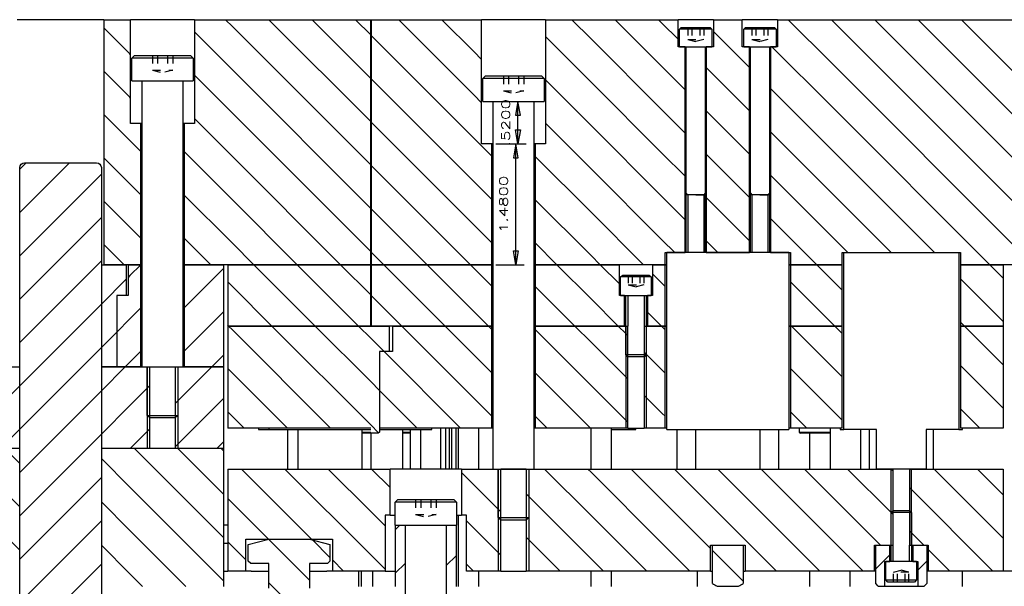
# Model space of a CAD drawing. Header units: inches. Extents: x 3 to 289, y 4 to 291.
# Tile 607 of 634: x 244 to 256, y 150 to 157. Entities that reach past the tile are written whole.
import ezdxf
from ezdxf.enums import TextEntityAlignment as Align

# ---------------------------------------------------------------- set-up
doc = ezdxf.new("R2010")
doc.units = ezdxf.units.IN
doc.header["$LTSCALE"] = 0.5
doc.header["$MEASUREMENT"] = 0
doc.linetypes.add('HIDDEN', pattern=[0.225, 0.15, -0.075])
doc.layers.add('MFB', color=7, linetype='Continuous')
doc.styles.add('VERO0-Simplex', font='simplex_.ttf')

# ---------------------------------------------------------------- blocks, each defined once
blk = doc.blocks.new('ArrowheadClosed')
at = {"color": 0}
for p, q in [((0, 0), (-1, 0.176)), ((-1, 0.176), (-1, -0.176)), ((-1, -0.176), (0, 0))]:
    blk.add_line(p, q, dxfattribs=at)

msp = doc.modelspace()

# ---------------------------------------------------------------- linework, layer by layer
at = {"layer": 'MFB', "color": 254, "linetype": 'Continuous'}
for p, q in [((245.202, 156.761), (244.14, 156.761)), ((245.202, 156.761), (245.202, 153.761)), ((245.202, 156.761), (245.52, 156.761)), ((245.52, 156.761), (245.53, 156.761)), ((245.53, 155.491), (245.53, 156.761)), ((246.312, 156.761), (245.53, 156.761)), ((246.312, 156.761), (246.312, 155.491)), ((246.312, 156.761), (246.777, 156.761)), ((246.777, 156.676), (246.693, 156.761)), ((246.777, 156.676), (246.693, 156.761)), ((246.777, 156.761), (248.471, 156.761)), ((248.471, 155.513), (247.223, 156.761)), ((248.471, 155.513), (247.223, 156.761)), ((248.471, 156.043), (247.753, 156.761)), ((248.471, 156.043), (247.753, 156.761)), ((248.471, 156.574), (248.284, 156.761)), ((248.471, 156.574), (248.284, 156.761)), ((248.471, 153.761), (248.471, 156.761)), ((248.471, 156.761), (248.478, 156.761)), ((248.478, 156.761), (248.478, 153.761)), ((248.478, 156.761), (249.737, 156.761)), ((249.737, 155.838), (248.814, 156.761)), ((249.737, 155.838), (248.814, 156.761)), ((249.737, 156.368), (249.344, 156.761)), ((249.737, 156.368), (249.344, 156.761)), ((249.737, 156.761), (249.83, 156.761)), ((250.612, 156.761), (249.83, 156.761)), ((249.83, 155.241), (249.83, 156.761)), ((250.612, 156.761), (250.612, 155.241)), ((250.612, 156.761), (251.17, 156.761)), ((251.17, 156.526), (250.935, 156.761)), ((251.17, 156.526), (250.935, 156.761)), ((251.17, 156.761), (252.042, 156.761)), ((252.042, 156.184), (251.466, 156.761)), ((252.042, 156.184), (251.466, 156.761)), ((252.042, 156.715), (251.996, 156.761)), ((252.042, 156.715), (251.996, 156.761)), ((252.042, 156.761), (252.236, 156.761)), ((252.236, 156.521), (252.042, 156.715)), ((252.236, 156.521), (252.042, 156.715)), ((252.236, 156.43), (252.236, 156.761)), ((252.669, 156.761), (252.236, 156.761)), ((252.669, 156.761), (252.669, 156.43)), ((252.669, 156.761), (253.023, 156.761)), ((253.023, 156.43), (253.023, 156.761)), ((253.456, 156.761), (253.023, 156.761)), ((253.456, 156.761), (253.456, 156.43)), ((253.456, 156.761), (254.115, 156.761)), ((254.115, 156.233), (253.587, 156.761)), ((254.115, 156.233), (253.587, 156.761)), ((254.115, 156.761), (256.387, 156.761)), ((256.387, 154.491), (254.117, 156.761)), ((256.387, 154.491), (254.117, 156.761)), ((256.387, 155.021), (254.648, 156.761)), ((256.387, 155.021), (254.648, 156.761)), ((256.387, 155.552), (255.178, 156.761)), ((256.387, 155.552), (255.178, 156.761)), ((256.387, 156.082), (255.708, 156.761)), ((256.387, 156.082), (255.708, 156.761)), ((245.52, 156.342), (245.202, 156.66)), ((245.52, 156.342), (245.202, 156.66)), ((246.777, 156.146), (246.312, 156.612)), ((246.777, 156.146), (246.312, 156.612)), ((248.471, 154.983), (246.777, 156.676)), ((248.471, 154.983), (246.777, 156.676)), ((253.11, 156.177), (252.669, 156.618)), ((253.11, 156.177), (252.669, 156.618)), ((249.737, 155.307), (248.478, 156.566)), ((249.737, 155.307), (248.478, 156.566)), ((251.17, 155.996), (250.612, 156.554)), ((251.17, 155.996), (250.612, 156.554)), ((252.042, 155.654), (251.17, 156.526)), ((252.042, 155.654), (251.17, 156.526)), ((245.53, 156.332), (245.52, 156.342)), ((245.53, 156.332), (245.52, 156.342)), ((249.83, 156.275), (249.737, 156.368)), ((249.83, 156.275), (249.737, 156.368)), ((252.322, 156.43), (252.236, 156.43)), ((252.322, 153.911), (252.322, 156.43)), ((252.582, 156.43), (252.582, 153.911)), ((252.669, 156.43), (252.582, 156.43)), ((253.11, 156.43), (253.023, 156.43)), ((253.11, 153.911), (253.11, 156.43)), ((253.37, 156.43), (253.37, 153.911)), ((253.456, 156.43), (253.37, 156.43)), ((254.115, 155.703), (253.387, 156.43)), ((254.115, 155.703), (253.387, 156.43)), ((256.387, 153.961), (254.115, 156.233)), ((256.387, 153.961), (254.115, 156.233)), ((245.52, 155.812), (245.202, 156.13)), ((245.52, 155.812), (245.202, 156.13)), ((248.471, 154.452), (246.777, 156.146)), ((248.471, 154.452), (246.777, 156.146)), ((252.322, 155.904), (252.042, 156.184)), ((252.322, 155.904), (252.042, 156.184)), ((253.11, 155.647), (252.582, 156.175)), ((253.11, 155.647), (252.582, 156.175)), ((246.777, 155.616), (246.312, 156.081)), ((246.777, 155.616), (246.312, 156.081)), ((249.737, 154.777), (248.478, 156.036)), ((249.737, 154.777), (248.478, 156.036)), ((251.17, 155.465), (250.612, 156.024)), ((251.17, 155.465), (250.612, 156.024)), ((252.042, 155.124), (251.17, 155.996)), ((252.042, 155.124), (251.17, 155.996)), ((254.115, 155.172), (253.37, 155.918)), ((254.115, 155.172), (253.37, 155.918)), ((245.53, 155.802), (245.52, 155.812)), ((245.53, 155.802), (245.52, 155.812)), ((249.83, 155.745), (249.737, 155.838)), ((249.83, 155.745), (249.737, 155.838)), ((248.471, 153.922), (246.777, 155.616)), ((248.471, 153.922), (246.777, 155.616)), ((252.322, 155.374), (252.042, 155.654)), ((252.322, 155.374), (252.042, 155.654)), ((253.11, 155.117), (252.582, 155.644)), ((253.11, 155.117), (252.582, 155.644)), ((256.057, 153.761), (254.115, 155.703)), ((256.057, 153.761), (254.115, 155.703)), ((245.52, 155.282), (245.202, 155.6)), ((245.52, 155.282), (245.202, 155.6)), ((245.655, 155.491), (245.53, 155.491)), ((245.671, 155.491), (245.655, 155.491)), ((245.655, 153.761), (245.655, 155.491)), ((246.187, 155.491), (246.171, 155.491)), ((246.187, 155.491), (246.187, 153.761)), ((246.312, 155.491), (246.187, 155.491)), ((246.777, 155.085), (246.312, 155.551)), ((246.777, 155.085), (246.312, 155.551)), ((249.737, 154.247), (248.478, 155.506)), ((249.737, 154.247), (248.478, 155.506)), ((251.17, 154.935), (250.612, 155.494)), ((251.17, 154.935), (250.612, 155.494)), ((252.042, 154.593), (251.17, 155.465)), ((252.042, 154.593), (251.17, 155.465)), ((254.115, 154.642), (253.37, 155.387)), ((254.115, 154.642), (253.37, 155.387)), ((245.655, 155.147), (245.52, 155.282)), ((245.655, 155.147), (245.52, 155.282)), ((249.955, 155.089), (249.737, 155.307)), ((249.955, 155.089), (249.737, 155.307)), ((246.777, 154.555), (246.187, 155.146)), ((246.777, 154.555), (246.187, 155.146)), ((249.955, 155.241), (249.83, 155.241)), ((249.955, 153.761), (249.955, 155.241)), ((249.971, 155.241), (249.955, 155.241)), ((250.487, 155.241), (250.471, 155.241)), ((250.487, 155.241), (250.487, 153.761)), ((250.612, 155.241), (250.487, 155.241)), ((255.377, 153.911), (254.115, 155.172)), ((255.377, 153.911), (254.115, 155.172)), ((245.52, 154.751), (245.202, 155.069)), ((245.52, 154.751), (245.202, 155.069)), ((248.102, 153.761), (246.777, 155.085)), ((248.102, 153.761), (246.777, 155.085)), ((251.17, 154.405), (250.487, 155.088)), ((251.17, 154.405), (250.487, 155.088)), ((252.322, 154.844), (252.042, 155.124)), ((252.322, 154.844), (252.042, 155.124)), ((253.11, 154.586), (252.582, 155.114)), ((253.11, 154.586), (252.582, 155.114)), ((249.693, 153.761), (248.478, 154.975)), ((249.693, 153.761), (248.478, 154.975)), ((252.042, 154.063), (251.17, 154.935)), ((252.042, 154.063), (251.17, 154.935)), ((249.955, 154.559), (249.737, 154.777)), ((249.955, 154.559), (249.737, 154.777)), ((254.115, 154.112), (253.37, 154.857)), ((254.115, 154.112), (253.37, 154.857)), ((245.655, 154.616), (245.52, 154.751)), ((245.655, 154.616), (245.52, 154.751)), ((245.52, 154.221), (245.202, 154.539)), ((245.52, 154.221), (245.202, 154.539)), ((246.777, 154.025), (246.187, 154.615)), ((246.777, 154.025), (246.187, 154.615)), ((247.571, 153.761), (246.777, 154.555)), ((247.571, 153.761), (246.777, 154.555)), ((251.17, 153.874), (250.487, 154.558)), ((251.17, 153.874), (250.487, 154.558)), ((252.322, 154.313), (252.042, 154.593)), ((252.322, 154.313), (252.042, 154.593)), ((253.11, 154.056), (252.582, 154.584)), ((253.11, 154.056), (252.582, 154.584)), ((254.846, 153.911), (254.115, 154.642)), ((254.846, 153.911), (254.115, 154.642)), ((249.162, 153.761), (248.478, 154.445)), ((249.162, 153.761), (248.478, 154.445)), ((251.814, 153.761), (251.17, 154.405)), ((251.814, 153.761), (251.17, 154.405)), ((253.935, 153.761), (253.37, 154.327)), ((253.935, 153.761), (253.37, 154.327)), ((245.655, 154.086), (245.52, 154.221)), ((245.655, 154.086), (245.52, 154.221)), ((249.955, 154.029), (249.737, 154.247)), ((249.955, 154.029), (249.737, 154.247)), ((246.511, 153.761), (246.187, 154.085)), ((246.511, 153.761), (246.187, 154.085)), ((252.195, 153.911), (252.042, 154.063)), ((252.195, 153.911), (252.042, 154.063)), ((252.725, 153.911), (252.582, 154.053)), ((252.725, 153.911), (252.582, 154.053)), ((254.316, 153.911), (254.115, 154.112)), ((254.316, 153.911), (254.115, 154.112)), ((245.45, 153.761), (245.202, 154.009)), ((245.45, 153.761), (245.202, 154.009)), ((247.041, 153.761), (246.777, 154.025)), ((247.041, 153.761), (246.777, 154.025)), ((250.753, 153.761), (250.487, 154.028)), ((250.753, 153.761), (250.487, 154.028)), ((248.632, 153.761), (248.478, 153.915)), ((248.632, 153.761), (248.478, 153.915)), ((251.284, 153.761), (251.17, 153.874)), ((251.284, 153.761), (251.17, 153.874)), ((252.078, 153.761), (252.078, 153.911)), ((252.078, 153.911), (252.322, 153.911)), ((252.582, 153.911), (253.11, 153.911)), ((253.37, 153.911), (253.614, 153.911)), ((253.614, 153.911), (253.614, 153.761)), ((254.245, 153.761), (254.245, 153.911)), ((254.245, 153.911), (255.697, 153.911)), ((255.697, 153.911), (255.697, 153.761)), ((245.52, 153.761), (245.202, 153.761)), ((245.655, 153.761), (245.52, 153.761)), ((245.671, 153.761), (245.655, 153.761)), ((246.187, 153.761), (246.171, 153.761)), ((246.777, 153.761), (246.187, 153.761)), ((248.471, 153.761), (246.777, 153.761)), ((248.478, 153.761), (248.471, 153.761)), ((249.737, 153.761), (248.478, 153.761)), ((249.955, 153.761), (249.737, 153.761)), ((249.971, 153.761), (249.955, 153.761)), ((250.487, 153.761), (250.471, 153.761)), ((251.17, 153.761), (250.487, 153.761)), ((252.042, 153.761), (251.17, 153.761)), ((252.078, 153.761), (252.042, 153.761)), ((252.098, 153.761), (252.078, 153.761)), ((253.614, 153.761), (253.594, 153.761)), ((254.115, 153.761), (253.614, 153.761)), ((254.245, 153.761), (254.115, 153.761)), ((256.387, 153.761), (255.697, 153.761))]:
    msp.add_line(p, q, dxfattribs=at)
at = {"layer": 'MFB', "color": 132, "linetype": 'Continuous'}
for p, q in [((252.255, 156.647), (252.275, 156.667)), ((252.649, 156.647), (252.255, 156.647)), ((252.255, 156.43), (252.255, 156.647)), ((252.275, 156.667), (252.629, 156.667)), ((252.629, 156.667), (252.649, 156.647)), ((252.649, 156.647), (252.649, 156.43)), ((253.043, 156.647), (253.063, 156.667)), ((253.437, 156.647), (253.043, 156.647)), ((253.043, 156.43), (253.043, 156.647)), ((253.063, 156.667), (253.417, 156.667)), ((253.417, 156.667), (253.437, 156.647)), ((253.437, 156.647), (253.437, 156.43)), ((252.255, 156.43), (252.649, 156.43)), ((252.334, 154.619), (252.334, 156.43)), ((252.57, 156.43), (252.57, 154.619)), ((253.043, 156.43), (253.437, 156.43)), ((253.122, 154.619), (253.122, 156.43)), ((253.358, 156.43), (253.358, 154.619)), ((252.57, 154.619), (252.334, 154.619)), ((252.334, 153.911), (252.334, 154.619)), ((252.57, 154.619), (252.57, 153.911)), ((253.358, 154.619), (253.122, 154.619)), ((253.122, 153.911), (253.122, 154.619)), ((253.358, 154.619), (253.358, 153.911)), ((245.499, 153.761), (245.499, 153.386)), ((245.499, 153.761), (245.52, 153.761)), ((245.653, 153.761), (245.52, 153.628)), ((245.653, 153.761), (245.52, 153.628)), ((245.52, 153.761), (245.655, 153.761)), ((245.655, 152.511), (245.655, 153.761)), ((245.655, 153.761), (245.671, 153.761)), ((246.171, 153.761), (246.187, 153.761)), ((246.187, 153.761), (246.187, 152.511)), ((246.187, 153.761), (246.671, 153.761)), ((246.671, 153.718), (246.187, 153.234)), ((246.671, 153.718), (246.187, 153.234)), ((246.671, 152.511), (246.671, 153.761)), ((245.52, 153.628), (245.499, 153.607)), ((245.52, 153.628), (245.499, 153.607)), ((251.533, 153.612), (251.558, 153.636)), ((251.908, 153.612), (251.533, 153.612)), ((251.533, 153.386), (251.533, 153.612)), ((251.558, 153.636), (251.884, 153.636)), ((251.884, 153.636), (251.908, 153.612)), ((251.908, 153.612), (251.908, 153.386)), ((245.359, 153.386), (245.359, 152.511)), ((245.499, 153.386), (245.359, 153.386)), ((251.533, 153.386), (251.908, 153.386)), ((251.596, 152.661), (251.596, 153.386)), ((251.846, 153.386), (251.846, 152.661)), ((245.655, 153.233), (245.52, 153.098)), ((245.655, 153.233), (245.52, 153.098)), ((245.52, 153.098), (245.359, 152.937)), ((245.52, 153.098), (245.359, 152.937)), ((246.671, 153.188), (246.187, 152.704)), ((246.671, 153.188), (246.187, 152.704)), ((246.721, 153.011), (246.721, 151.761)), ((246.721, 153.011), (246.777, 153.011)), ((246.777, 152.964), (246.73, 153.011)), ((246.777, 152.964), (246.73, 153.011)), ((246.777, 153.011), (248.471, 153.011)), ((247.98, 151.761), (246.777, 152.964)), ((247.98, 151.761), (246.777, 152.964)), ((248.471, 151.801), (247.261, 153.011)), ((248.471, 151.801), (247.261, 153.011)), ((248.471, 152.331), (247.791, 153.011)), ((248.471, 152.331), (247.791, 153.011)), ((248.471, 152.861), (248.321, 153.011)), ((248.471, 152.861), (248.321, 153.011)), ((248.738, 153.011), (248.738, 152.699)), ((248.738, 153.011), (249.737, 153.011)), ((249.737, 152.125), (248.852, 153.011)), ((249.737, 152.125), (248.852, 153.011)), ((249.737, 152.656), (249.382, 153.011)), ((249.737, 152.656), (249.382, 153.011)), ((249.737, 153.011), (249.955, 153.011)), ((249.955, 152.968), (249.912, 153.011)), ((249.955, 152.968), (249.912, 153.011)), ((249.955, 153.011), (249.971, 153.011)), ((249.955, 151.761), (249.955, 153.011)), ((250.471, 153.011), (250.487, 153.011)), ((250.487, 153.011), (250.487, 151.761)), ((250.487, 153.011), (251.17, 153.011)), ((251.17, 152.283), (250.487, 152.967)), ((251.17, 152.283), (250.487, 152.967)), ((251.17, 152.814), (250.973, 153.011)), ((251.17, 152.814), (250.973, 153.011)), ((251.17, 153.011), (251.62, 153.011)), ((251.596, 152.918), (251.503, 153.011)), ((251.596, 152.918), (251.503, 153.011)), ((251.62, 151.761), (251.62, 153.011)), ((251.821, 153.011), (251.821, 151.761)), ((251.821, 153.011), (252.042, 153.011)), ((252.042, 153.002), (252.034, 153.011)), ((252.042, 153.002), (252.034, 153.011)), ((252.042, 153.011), (252.078, 153.011)), ((252.078, 152.966), (252.042, 153.002)), ((252.078, 152.966), (252.042, 153.002)), ((252.078, 151.761), (252.078, 153.011)), ((252.078, 153.011), (252.098, 153.011)), ((253.594, 153.011), (253.614, 153.011)), ((253.614, 153.011), (253.614, 151.761)), ((253.614, 153.011), (254.115, 153.011)), ((254.115, 152.521), (253.625, 153.011)), ((254.115, 152.521), (253.625, 153.011)), ((254.115, 153.011), (254.245, 153.011)), ((254.245, 152.921), (254.155, 153.011)), ((254.245, 152.921), (254.155, 153.011)), ((254.245, 151.761), (254.245, 153.011)), ((255.697, 153.011), (255.697, 151.761)), ((255.697, 153.011), (256.221, 153.011)), ((256.221, 152.536), (255.746, 153.011)), ((256.221, 152.536), (255.746, 153.011)), ((256.221, 153.011), (256.221, 151.761)), ((251.62, 152.894), (251.596, 152.918)), ((251.62, 152.363), (251.17, 152.814)), ((251.62, 152.363), (251.17, 152.814)), ((245.655, 152.703), (245.52, 152.568)), ((245.655, 152.703), (245.52, 152.568)), ((246.671, 152.658), (246.524, 152.511)), ((246.671, 152.658), (246.524, 152.511)), ((248.578, 152.699), (248.578, 151.761)), ((248.738, 152.699), (248.578, 152.699)), ((249.571, 151.761), (248.634, 152.699)), ((249.571, 151.761), (248.634, 152.699)), ((249.955, 152.438), (249.737, 152.656)), ((249.955, 152.438), (249.737, 152.656)), ((251.62, 152.636), (251.596, 152.661)), ((251.596, 152.661), (251.846, 152.661)), ((251.821, 152.636), (251.62, 152.636)), ((251.846, 152.668), (251.821, 152.693)), ((251.846, 152.661), (251.821, 152.636)), ((252.042, 152.472), (251.846, 152.668)), ((252.042, 152.472), (251.846, 152.668)), ((245.52, 152.511), (245.359, 152.511)), ((245.52, 152.568), (245.464, 152.511)), ((245.52, 152.568), (245.464, 152.511)), ((245.655, 152.511), (245.52, 152.511)), ((246.671, 152.511), (246.187, 152.511)), ((246.777, 152.434), (246.721, 152.49)), ((246.777, 152.434), (246.721, 152.49)), ((254.115, 151.99), (253.614, 152.492)), ((254.115, 151.99), (253.614, 152.492)), ((254.245, 152.39), (254.115, 152.521)), ((254.245, 152.39), (254.115, 152.521)), ((256.221, 152.006), (255.697, 152.53)), ((256.221, 152.006), (255.697, 152.53)), ((247.45, 151.761), (246.777, 152.434)), ((247.45, 151.761), (246.777, 152.434)), ((251.162, 151.761), (250.487, 152.437)), ((251.162, 151.761), (250.487, 152.437)), ((252.078, 152.436), (252.042, 152.472)), ((252.078, 152.436), (252.042, 152.472)), ((251.62, 151.833), (251.17, 152.283)), ((251.62, 151.833), (251.17, 152.283)), ((249.041, 151.761), (248.578, 152.224)), ((249.041, 151.761), (248.578, 152.224)), ((249.955, 151.907), (249.737, 152.125)), ((249.955, 151.907), (249.737, 152.125)), ((252.042, 151.942), (251.821, 152.162)), ((252.042, 151.942), (251.821, 152.162)), ((254.245, 151.86), (254.115, 151.99)), ((254.245, 151.86), (254.115, 151.99)), ((255.935, 151.761), (255.697, 151.999)), ((255.935, 151.761), (255.697, 151.999)), ((246.777, 151.903), (246.721, 151.96)), ((246.777, 151.903), (246.721, 151.96)), ((246.92, 151.761), (246.777, 151.903)), ((246.92, 151.761), (246.777, 151.903)), ((250.632, 151.761), (250.487, 151.906)), ((250.632, 151.761), (250.487, 151.906)), ((252.078, 151.906), (252.042, 151.942)), ((252.078, 151.906), (252.042, 151.942)), ((253.814, 151.761), (253.614, 151.961)), ((253.814, 151.761), (253.614, 151.961)), ((246.777, 151.761), (246.721, 151.761)), ((248.471, 151.761), (246.777, 151.761)), ((249.737, 151.761), (248.578, 151.761)), ((249.955, 151.761), (249.737, 151.761)), ((249.971, 151.761), (249.955, 151.761)), ((250.487, 151.761), (250.471, 151.761)), ((251.17, 151.761), (250.487, 151.761)), ((251.62, 151.761), (251.17, 151.761)), ((251.62, 151.761), (251.821, 151.761)), ((252.042, 151.761), (251.821, 151.761)), ((252.078, 151.761), (252.042, 151.761)), ((252.098, 151.761), (252.078, 151.761)), ((253.614, 151.761), (253.594, 151.761)), ((254.115, 151.761), (253.614, 151.761)), ((254.245, 151.761), (254.115, 151.761)), ((256.221, 151.761), (255.697, 151.761)), ((254.846, 150.729), (254.87, 150.753)), ((255.096, 150.729), (254.846, 150.729)), ((254.846, 150.128), (254.846, 150.729)), ((254.87, 150.753), (255.071, 150.753)), ((255.071, 150.753), (255.096, 150.729)), ((255.096, 150.729), (255.096, 150.128)), ((254.783, 149.903), (254.783, 150.128)), ((255.158, 150.128), (254.783, 150.128)), ((255.158, 150.128), (255.158, 149.903)), ((254.783, 149.903), (255.158, 149.903)), ((254.808, 149.878), (254.783, 149.903)), ((255.134, 149.878), (254.808, 149.878)), ((255.158, 149.903), (255.134, 149.878))]:
    msp.add_line(p, q, dxfattribs=at)
at = {"layer": 'MFB', "color": 254, "linetype": 'HIDDEN'}
for p, q in [((252.354, 156.667), (252.354, 156.518)), ((252.403, 156.667), (252.403, 156.518)), ((252.502, 156.667), (252.502, 156.518)), ((252.551, 156.667), (252.551, 156.518)), ((253.141, 156.667), (253.141, 156.518)), ((253.19, 156.667), (253.19, 156.518)), ((253.289, 156.667), (253.289, 156.518)), ((253.338, 156.667), (253.338, 156.518)), ((252.354, 156.518), (252.551, 156.518)), ((252.354, 156.518), (252.452, 156.493)), ((252.551, 156.518), (252.452, 156.493)), ((253.141, 156.518), (253.338, 156.518)), ((253.141, 156.518), (253.24, 156.493)), ((253.338, 156.518), (253.24, 156.493)), ((245.796, 156.324), (245.796, 156.142)), ((245.858, 156.324), (245.858, 156.142)), ((245.983, 156.324), (245.983, 156.142)), ((246.046, 156.324), (246.046, 156.142)), ((245.796, 156.142), (246.046, 156.142)), ((245.796, 156.142), (245.921, 156.11)), ((246.046, 156.142), (245.921, 156.11)), ((250.096, 156.074), (250.096, 155.892)), ((250.158, 156.074), (250.158, 155.892)), ((250.283, 156.074), (250.283, 155.892)), ((250.346, 156.074), (250.346, 155.892)), ((250.096, 155.892), (250.346, 155.892)), ((250.096, 155.892), (250.221, 155.86)), ((250.346, 155.892), (250.221, 155.86)), ((251.627, 153.636), (251.627, 153.516)), ((251.674, 153.636), (251.674, 153.516)), ((251.768, 153.636), (251.768, 153.516)), ((251.815, 153.636), (251.815, 153.516)), ((251.627, 153.516), (251.815, 153.516)), ((251.627, 153.516), (251.721, 153.493)), ((251.815, 153.516), (251.721, 153.493)), ((249.021, 150.886), (249.021, 150.704)), ((249.083, 150.886), (249.083, 150.704)), ((249.208, 150.886), (249.208, 150.704)), ((249.271, 150.886), (249.271, 150.704)), ((249.021, 150.704), (249.271, 150.704)), ((249.021, 150.704), (249.146, 150.672)), ((249.271, 150.704), (249.146, 150.672)), ((254.877, 149.998), (254.971, 150.021)), ((254.877, 149.878), (254.877, 149.998)), ((255.065, 149.998), (254.877, 149.998)), ((254.924, 149.878), (254.924, 149.998)), ((255.065, 149.998), (254.971, 150.021)), ((255.018, 149.878), (255.018, 149.998)), ((255.065, 149.878), (255.065, 149.998))]:
    msp.add_line(p, q, dxfattribs=at)
at = {"layer": 'MFB', "color": 136, "linetype": 'Continuous'}
for p, q in [((245.546, 156.292), (245.577, 156.324)), ((246.296, 156.292), (245.546, 156.292)), ((245.546, 156.011), (245.546, 156.292)), ((245.577, 156.324), (246.265, 156.324)), ((246.265, 156.324), (246.296, 156.292)), ((246.296, 156.292), (246.296, 156.011)), ((245.546, 156.011), (246.296, 156.011)), ((245.671, 152.511), (245.671, 156.011)), ((246.171, 156.011), (246.171, 152.511)), ((249.846, 156.042), (249.877, 156.074)), ((250.596, 156.042), (249.846, 156.042)), ((249.846, 155.761), (249.846, 156.042)), ((249.877, 156.074), (250.565, 156.074)), ((250.565, 156.074), (250.596, 156.042)), ((250.596, 156.042), (250.596, 155.761)), ((249.846, 155.761), (250.596, 155.761)), ((249.971, 151.261), (249.971, 155.761)), ((250.471, 155.761), (250.471, 151.261)), ((245.671, 152.511), (246.171, 152.511)), ((245.733, 151.917), (245.733, 152.511)), ((246.108, 152.511), (246.108, 151.917)), ((245.765, 151.886), (245.733, 151.917)), ((245.733, 151.917), (246.108, 151.917)), ((246.077, 151.886), (245.765, 151.886)), ((246.108, 151.917), (246.077, 151.886)), ((252.221, 151.745), (252.221, 151.261)), ((249.971, 151.261), (250.471, 151.261)), ((250.033, 150.667), (250.033, 151.261)), ((250.408, 151.261), (250.408, 150.667)), ((248.771, 150.854), (248.802, 150.886)), ((249.521, 150.854), (248.771, 150.854)), ((248.771, 150.573), (248.771, 150.854)), ((248.802, 150.886), (249.49, 150.886)), ((249.49, 150.886), (249.521, 150.854)), ((249.521, 150.854), (249.521, 150.573)), ((250.065, 150.636), (250.033, 150.667)), ((250.033, 150.667), (250.408, 150.667)), ((250.408, 150.667), (250.377, 150.636)), ((248.771, 150.573), (249.521, 150.573)), ((248.896, 148.323), (248.896, 150.573)), ((249.396, 150.573), (249.396, 148.323)), ((250.377, 150.636), (250.065, 150.636))]:
    msp.add_line(p, q, dxfattribs=at)
at = {"layer": 'MFB', "color": 56, "linetype": 'Continuous'}
for p, q in [((250.021, 155.761), (250.375, 155.761)), ((250.275, 155.241), (250.275, 155.761)), ((250.005, 155.241), (250.375, 155.241)), ((250.005, 155.241), (250.349, 155.241)), ((250.249, 153.761), (250.249, 155.241)), ((250.005, 153.761), (250.349, 153.761))]:
    msp.add_line(p, q, dxfattribs=at)
at = {"layer": 'MFB', "color": 9, "linetype": 'Continuous'}
for p, q in [((244.782, 155.011), (244.171, 154.4)), ((244.251, 155.011), (244.171, 154.931)), ((244.782, 155.011), (244.171, 154.4)), ((244.251, 155.011), (244.171, 154.931)), ((244.231, 155.011), (245.111, 155.011)), ((244.171, 149.071), (244.171, 154.951)), ((245.171, 154.951), (245.171, 149.071)), ((245.171, 154.87), (244.171, 153.87)), ((245.171, 154.87), (244.171, 153.87)), ((245.171, 154.34), (244.171, 153.34)), ((245.171, 154.34), (244.171, 153.34)), ((245.171, 153.809), (244.171, 152.809)), ((245.171, 153.809), (244.171, 152.809)), ((244.171, 153.761), (244.17, 153.761)), ((245.172, 153.761), (245.171, 153.761)), ((245.172, 153.761), (245.172, 152.511)), ((245.172, 153.761), (245.476, 153.761)), ((245.476, 153.761), (245.476, 153.386)), ((246.721, 153.761), (246.721, 153.011)), ((246.721, 153.761), (246.777, 153.761)), ((246.777, 153.761), (248.471, 153.761)), ((247.791, 153.011), (247.041, 153.761)), ((247.791, 153.011), (247.041, 153.761)), ((248.321, 153.011), (247.571, 153.761)), ((248.321, 153.011), (247.571, 153.761)), ((248.471, 153.392), (248.102, 153.761)), ((248.471, 153.392), (248.102, 153.761)), ((248.471, 153.011), (248.471, 153.761)), ((248.471, 153.761), (248.478, 153.761)), ((248.478, 153.761), (248.478, 153.011)), ((248.478, 153.761), (249.737, 153.761)), ((249.382, 153.011), (248.632, 153.761)), ((249.382, 153.011), (248.632, 153.761)), ((249.737, 153.186), (249.162, 153.761)), ((249.737, 153.186), (249.162, 153.761)), ((249.737, 153.716), (249.693, 153.761)), ((249.737, 153.716), (249.693, 153.761)), ((249.737, 153.761), (249.955, 153.761)), ((249.955, 153.498), (249.737, 153.716)), ((249.955, 153.498), (249.737, 153.716)), ((249.955, 153.011), (249.955, 153.761)), ((249.955, 153.761), (249.971, 153.761)), ((250.471, 153.761), (250.487, 153.761)), ((250.487, 153.761), (250.487, 153.011)), ((250.487, 153.761), (251.17, 153.761)), ((251.17, 153.344), (250.753, 153.761)), ((251.17, 153.344), (250.753, 153.761)), ((251.17, 153.761), (251.518, 153.761)), ((251.518, 153.527), (251.284, 153.761)), ((251.518, 153.527), (251.284, 153.761)), ((251.518, 153.386), (251.518, 153.761)), ((251.924, 153.761), (251.924, 153.386)), ((251.924, 153.761), (252.042, 153.761)), ((252.042, 153.761), (252.078, 153.761)), ((252.078, 153.011), (252.078, 153.761)), ((252.078, 153.761), (252.098, 153.761)), ((253.594, 153.761), (253.614, 153.761)), ((253.614, 153.761), (253.614, 153.011)), ((253.614, 153.761), (254.115, 153.761)), ((254.115, 153.581), (253.935, 153.761)), ((254.115, 153.581), (253.935, 153.761)), ((254.115, 153.761), (254.245, 153.761)), ((254.245, 153.011), (254.245, 153.761)), ((255.697, 153.761), (255.697, 153.011)), ((255.697, 153.761), (256.221, 153.761)), ((256.221, 153.597), (256.057, 153.761)), ((256.221, 153.597), (256.057, 153.761)), ((256.221, 153.761), (256.221, 153.011)), ((245.476, 153.584), (245.172, 153.28)), ((245.476, 153.584), (245.172, 153.28)), ((252.042, 153.533), (251.924, 153.651)), ((252.042, 153.533), (251.924, 153.651)), ((254.245, 153.451), (254.115, 153.581)), ((254.245, 153.451), (254.115, 153.581)), ((256.221, 153.066), (255.697, 153.59)), ((256.221, 153.066), (255.697, 153.59)), ((246.777, 153.494), (246.721, 153.551)), ((246.777, 153.494), (246.721, 153.551)), ((247.261, 153.011), (246.777, 153.494)), ((247.261, 153.011), (246.777, 153.494)), ((250.973, 153.011), (250.487, 153.497)), ((250.973, 153.011), (250.487, 153.497)), ((252.078, 153.497), (252.042, 153.533)), ((252.078, 153.497), (252.042, 153.533)), ((254.115, 153.051), (253.614, 153.552)), ((254.115, 153.051), (253.614, 153.552)), ((245.476, 153.386), (245.359, 153.386)), ((245.359, 153.386), (245.359, 152.511)), ((248.852, 153.011), (248.478, 153.384)), ((248.852, 153.011), (248.478, 153.384)), ((251.503, 153.011), (251.17, 153.344)), ((251.503, 153.011), (251.17, 153.344)), ((251.58, 153.386), (251.518, 153.386)), ((251.58, 153.011), (251.58, 153.386)), ((251.862, 153.386), (251.862, 153.011)), ((251.924, 153.386), (251.862, 153.386)), ((245.171, 153.279), (244.171, 152.279)), ((245.171, 153.279), (244.171, 152.279)), ((249.912, 153.011), (249.737, 153.186)), ((249.912, 153.011), (249.737, 153.186)), ((252.034, 153.011), (251.862, 153.183)), ((252.034, 153.011), (251.862, 153.183)), ((246.73, 153.011), (246.721, 153.02)), ((246.73, 153.011), (246.721, 153.02)), ((246.777, 153.011), (246.721, 153.011)), ((248.471, 153.011), (246.777, 153.011)), ((248.471, 153.011), (248.698, 153.011)), ((249.737, 153.011), (248.478, 153.011)), ((248.698, 153.011), (248.698, 152.699)), ((249.955, 153.011), (249.737, 153.011)), ((249.971, 153.011), (249.955, 153.011)), ((250.487, 153.011), (250.471, 153.011)), ((251.17, 153.011), (250.487, 153.011)), ((251.58, 153.011), (251.17, 153.011)), ((252.042, 153.011), (251.862, 153.011)), ((252.078, 153.011), (252.042, 153.011)), ((252.098, 153.011), (252.078, 153.011)), ((253.614, 153.011), (253.594, 153.011)), ((253.625, 153.011), (253.614, 153.022)), ((253.625, 153.011), (253.614, 153.022)), ((254.115, 153.011), (253.614, 153.011)), ((254.155, 153.011), (254.115, 153.051)), ((254.155, 153.011), (254.115, 153.051)), ((254.245, 153.011), (254.115, 153.011)), ((255.746, 153.011), (255.697, 153.06)), ((255.746, 153.011), (255.697, 153.06)), ((256.221, 153.011), (255.697, 153.011)), ((245.359, 152.937), (245.172, 152.75)), ((245.359, 152.937), (245.172, 152.75)), ((248.634, 152.699), (248.471, 152.861)), ((248.634, 152.699), (248.471, 152.861)), ((245.171, 152.749), (244.171, 151.749)), ((245.171, 152.749), (244.171, 151.749)), ((248.698, 152.699), (248.578, 152.699)), ((248.578, 152.699), (248.578, 151.714)), ((245.359, 152.511), (245.172, 152.511)), ((248.578, 152.224), (248.471, 152.331)), ((248.578, 152.224), (248.471, 152.331)), ((245.171, 152.218), (244.171, 151.218)), ((245.171, 152.218), (244.171, 151.218)), ((248.568, 151.704), (248.471, 151.801)), ((248.568, 151.704), (248.471, 151.801)), ((249.393, 151.261), (249.393, 151.761)), ((249.393, 151.261), (249.393, 151.761)), ((249.436, 151.261), (249.436, 151.761)), ((249.546, 151.261), (249.546, 151.761)), ((251.421, 151.261), (251.421, 151.761)), ((253.72, 151.761), (253.72, 151.714)), ((245.171, 151.688), (244.171, 150.688)), ((245.171, 151.688), (244.171, 150.688)), ((248.365, 151.714), (248.471, 151.714)), ((248.471, 151.699), (248.365, 151.699)), ((248.562, 151.699), (248.471, 151.699)), ((248.578, 151.714), (248.562, 151.699)), ((248.865, 151.714), (248.955, 151.714)), ((248.955, 151.699), (248.865, 151.699)), ((248.955, 151.745), (248.955, 151.261)), ((253.72, 151.714), (254.101, 151.714)), ((253.72, 151.714), (253.735, 151.699)), ((254.101, 151.699), (253.735, 151.699)), ((253.846, 151.699), (253.846, 151.261)), ((245.171, 151.158), (244.171, 150.158)), ((245.171, 151.158), (244.171, 150.158)), ((249.546, 149.823), (249.546, 150.698)), ((245.171, 150.627), (244.171, 149.627)), ((245.171, 150.627), (244.171, 149.627)), ((246.721, 150.573), (246.671, 150.573)), ((248.824, 150.568), (248.771, 150.515)), ((248.824, 150.568), (248.771, 150.515)), ((248.896, 150.568), (248.771, 150.568)), ((248.771, 150.568), (248.771, 149.823)), ((248.896, 149.823), (248.896, 150.568)), ((249.396, 150.568), (249.396, 149.823)), ((249.521, 150.568), (249.396, 150.568)), ((249.436, 150.568), (249.436, 150.573)), ((249.521, 149.823), (249.521, 150.568)), ((246.671, 150.353), (246.721, 150.353)), ((246.971, 150.336), (247.221, 150.403)), ((246.971, 150.133), (246.971, 150.336)), ((247.721, 149.899), (247.218, 150.402)), ((247.721, 149.899), (247.218, 150.402)), ((247.221, 150.403), (247.721, 150.403)), ((247.721, 150.403), (247.971, 150.336)), ((247.971, 150.179), (247.757, 150.393)), ((247.971, 150.179), (247.757, 150.393)), ((247.971, 150.336), (247.971, 150.133)), ((252.658, 149.858), (252.658, 150.328)), ((252.658, 150.328), (253.033, 150.328)), ((253.033, 150.328), (253.033, 149.858)), ((254.658, 149.858), (254.658, 150.328)), ((254.658, 150.328), (254.83, 150.328)), ((254.83, 150.128), (254.83, 150.328)), ((255.112, 150.328), (255.112, 150.128)), ((255.112, 150.328), (255.283, 150.328)), ((255.283, 150.328), (255.283, 149.858)), ((249.521, 150.204), (249.396, 150.079)), ((249.521, 150.204), (249.396, 150.079)), ((253.033, 149.89), (252.658, 150.265)), ((253.033, 149.89), (252.658, 150.265)), ((254.83, 150.21), (254.658, 150.038)), ((254.83, 150.21), (254.658, 150.038)), ((245.171, 150.097), (244.171, 149.097)), ((245.171, 150.097), (244.171, 149.097)), ((247.001, 150.103), (246.971, 150.133)), ((247.221, 150.103), (247.001, 150.103)), ((247.221, 149.803), (247.221, 150.103)), ((247.941, 150.103), (247.721, 150.103)), ((247.721, 150.103), (247.721, 149.803)), ((247.971, 150.133), (247.941, 150.103)), ((248.896, 150.11), (248.771, 149.985)), ((248.896, 150.11), (248.771, 149.985)), ((254.768, 150.128), (254.83, 150.128)), ((254.768, 149.828), (254.768, 150.128)), ((255.112, 150.128), (255.174, 150.128)), ((255.283, 150.133), (255.174, 150.024)), ((255.283, 150.133), (255.174, 150.024)), ((255.174, 150.128), (255.174, 149.828)), ((251.421, 149.823), (251.421, 150.011)), ((252.471, 150.011), (252.471, 149.823)), ((253.846, 150.011), (253.846, 149.823)), ((254.346, 149.823), (254.346, 150.011)), ((255.721, 149.823), (255.721, 150.011)), ((247.971, 149.119), (247.221, 149.869)), ((247.971, 149.119), (247.221, 149.869)), ((252.714, 149.828), (252.978, 149.828)), ((252.971, 149.823), (252.971, 149.828)), ((254.688, 149.828), (254.658, 149.858)), ((254.688, 149.828), (254.768, 149.828)), ((254.768, 149.828), (255.174, 149.828)), ((255.174, 149.828), (255.253, 149.828)), ((255.221, 149.828), (255.221, 149.823)), ((255.283, 149.858), (255.253, 149.828))]:
    msp.add_line(p, q, dxfattribs=at)
at = {"layer": 'MFB', "color": 2, "linetype": 'Continuous'}
for p, q in [((252.334, 154.639), (252.354, 154.619)), ((252.354, 154.619), (252.354, 153.911)), ((252.452, 154.619), (252.354, 154.619)), ((252.452, 154.619), (252.551, 154.619)), ((252.57, 154.639), (252.551, 154.619)), ((252.551, 154.619), (252.551, 153.911)), ((253.122, 154.639), (253.141, 154.619)), ((253.141, 154.619), (253.141, 153.911)), ((253.24, 154.619), (253.141, 154.619)), ((253.24, 154.619), (253.338, 154.619)), ((253.358, 154.639), (253.338, 154.619)), ((253.338, 154.619), (253.338, 153.911)), ((251.62, 153.386), (251.62, 153.011)), ((251.821, 153.386), (251.821, 153.011)), ((251.596, 153.011), (251.596, 151.761)), ((251.846, 153.011), (251.846, 151.761)), ((245.733, 152.511), (245.733, 151.511)), ((246.108, 152.511), (246.108, 151.511)), ((250.033, 151.261), (250.033, 150.011)), ((250.408, 151.261), (250.408, 150.011)), ((254.846, 150.328), (254.846, 151.261)), ((255.096, 150.328), (255.096, 151.261)), ((254.87, 150.128), (254.87, 150.328)), ((255.071, 150.128), (255.071, 150.328))]:
    msp.add_line(p, q, dxfattribs=at)
at = {"layer": 'MFB', "color": 96, "linetype": 'Continuous'}
for p, q in [((253.594, 153.911), (252.098, 153.911)), ((252.098, 151.745), (252.098, 153.911)), ((253.594, 153.911), (253.594, 151.745)), ((254.266, 151.745), (254.266, 153.911)), ((254.266, 153.911), (255.676, 153.911)), ((255.676, 153.911), (255.676, 151.745)), ((247.098, 151.761), (247.098, 151.745)), ((247.223, 151.761), (247.223, 151.745)), ((249.219, 151.745), (249.219, 151.761)), ((251.719, 151.745), (251.719, 151.761)), ((254.098, 151.761), (254.098, 151.745)), ((254.223, 151.761), (254.223, 151.745)), ((255.719, 151.745), (255.719, 151.761)), ((247.098, 151.745), (247.223, 151.745)), ((247.223, 151.745), (248.471, 151.745)), ((247.452, 151.745), (247.452, 151.261)), ((247.577, 151.745), (247.577, 151.261)), ((248.365, 151.261), (248.365, 151.745)), ((248.471, 151.699), (248.471, 151.261)), ((248.578, 151.745), (249.219, 151.745)), ((248.865, 151.261), (248.865, 151.745)), ((251.421, 151.745), (251.719, 151.745)), ((252.098, 151.745), (253.594, 151.745)), ((252.452, 151.261), (252.452, 151.745)), ((253.24, 151.745), (253.24, 151.261)), ((254.098, 151.745), (254.101, 151.745)), ((254.223, 151.745), (254.266, 151.745)), ((254.667, 151.745), (254.266, 151.745)), ((254.577, 151.745), (254.577, 151.261)), ((254.667, 151.261), (254.667, 151.745)), ((255.275, 151.745), (255.275, 151.261)), ((255.676, 151.745), (255.275, 151.745)), ((255.365, 151.261), (255.365, 151.745)), ((255.676, 151.745), (255.719, 151.745)), ((252.452, 151.261), (253.24, 151.261)), ((255.275, 151.261), (254.667, 151.261))]:
    msp.add_line(p, q, dxfattribs=at)
at = {"layer": 'MFB', "color": 190, "linetype": 'Continuous'}
for p, q in [((243.588, 152.511), (244.171, 152.511)), ((244.171, 151.511), (244.171, 152.511)), ((245.464, 152.511), (245.171, 152.218)), ((245.464, 152.511), (245.171, 152.218)), ((245.171, 152.511), (245.171, 151.511)), ((245.171, 152.511), (245.52, 152.511)), ((245.52, 152.511), (245.765, 152.511)), ((245.765, 151.511), (245.765, 152.511)), ((246.077, 152.511), (246.077, 151.511)), ((246.077, 152.511), (246.671, 152.511)), ((246.524, 152.511), (246.108, 152.095)), ((246.524, 152.511), (246.108, 152.095)), ((246.671, 151.511), (246.671, 152.511)), ((244.171, 152.279), (243.588, 151.696)), ((244.171, 152.279), (243.588, 151.696)), ((245.733, 152.25), (245.52, 152.037)), ((245.733, 152.25), (245.52, 152.037)), ((245.765, 152.282), (245.733, 152.25)), ((246.671, 152.127), (246.077, 151.534)), ((246.671, 152.127), (246.077, 151.534)), ((245.52, 152.037), (245.171, 151.688)), ((245.52, 152.037), (245.171, 151.688)), ((246.108, 152.095), (246.077, 152.064)), ((245.765, 151.751), (245.524, 151.511)), ((245.765, 151.751), (245.524, 151.511)), ((244.171, 151.749), (243.933, 151.511)), ((244.171, 151.749), (243.933, 151.511)), ((244.171, 151.511), (243.588, 151.511)), ((244.171, 151.511), (243.588, 151.511)), ((244.171, 151.328), (243.988, 151.511)), ((244.171, 151.328), (243.988, 151.511)), ((244.171, 149.823), (244.171, 151.511)), ((245.171, 151.511), (245.171, 149.823)), ((245.52, 151.511), (245.171, 151.511)), ((245.52, 151.511), (245.171, 151.511)), ((246.671, 151.511), (245.52, 151.511)), ((245.765, 151.511), (245.52, 151.511)), ((246.671, 150.419), (245.579, 151.511)), ((246.671, 150.419), (245.579, 151.511)), ((246.671, 151.511), (246.077, 151.511)), ((246.671, 150.949), (246.109, 151.511)), ((246.671, 150.949), (246.109, 151.511)), ((246.671, 151.597), (246.585, 151.511)), ((246.671, 151.597), (246.585, 151.511)), ((246.671, 151.479), (246.639, 151.511)), ((246.671, 151.479), (246.639, 151.511)), ((246.671, 149.823), (246.671, 151.511)), ((245.52, 151.039), (245.171, 151.388)), ((245.52, 151.039), (245.171, 151.388)), ((244.171, 150.797), (243.588, 151.38)), ((244.171, 150.797), (243.588, 151.38)), ((246.721, 151.261), (246.721, 150.011)), ((246.721, 151.261), (246.777, 151.261)), ((246.777, 151.261), (248.471, 151.261)), ((247.747, 150.403), (246.889, 151.261)), ((247.747, 150.403), (246.889, 151.261)), ((248.471, 150.21), (247.42, 151.261)), ((248.471, 150.21), (247.42, 151.261)), ((248.471, 150.74), (247.95, 151.261)), ((248.471, 150.74), (247.95, 151.261)), ((248.471, 151.261), (248.708, 151.261)), ((248.708, 151.033), (248.48, 151.261)), ((248.708, 151.033), (248.48, 151.261)), ((248.708, 150.698), (248.708, 151.261)), ((249.583, 151.261), (248.708, 151.261)), ((249.583, 151.261), (249.583, 150.698)), ((249.583, 151.261), (249.737, 151.261)), ((249.737, 151.065), (249.583, 151.218)), ((249.737, 151.065), (249.583, 151.218)), ((249.737, 151.261), (250.065, 151.261)), ((250.065, 150.011), (250.065, 151.261)), ((250.377, 151.261), (250.065, 151.261)), ((250.377, 151.261), (250.377, 150.011)), ((250.377, 151.261), (251.17, 151.261)), ((251.17, 150.692), (250.602, 151.261)), ((251.17, 150.692), (250.602, 151.261)), ((251.17, 151.223), (251.132, 151.261)), ((251.17, 151.223), (251.132, 151.261)), ((251.17, 151.261), (254.115, 151.261)), ((252.042, 150.351), (251.17, 151.223)), ((252.042, 150.351), (251.17, 151.223)), ((252.042, 150.881), (251.662, 151.261)), ((252.042, 150.881), (251.662, 151.261)), ((253.443, 150.011), (252.193, 151.261)), ((253.443, 150.011), (252.193, 151.261)), ((253.973, 150.011), (252.723, 151.261)), ((253.973, 150.011), (252.723, 151.261)), ((254.115, 150.399), (253.253, 151.261)), ((254.115, 150.399), (253.253, 151.261)), ((254.115, 150.93), (253.784, 151.261)), ((254.115, 150.93), (253.784, 151.261)), ((254.115, 151.261), (254.87, 151.261)), ((254.846, 150.729), (254.314, 151.261)), ((254.846, 150.729), (254.314, 151.261)), ((254.87, 151.235), (254.844, 151.261)), ((254.87, 151.235), (254.844, 151.261)), ((254.87, 150.328), (254.87, 151.261)), ((255.071, 151.261), (255.071, 150.328)), ((255.071, 151.261), (256.221, 151.261)), ((256.221, 150.415), (255.375, 151.261)), ((256.221, 150.415), (255.375, 151.261)), ((256.221, 150.945), (255.905, 151.261)), ((256.221, 150.945), (255.905, 151.261)), ((256.221, 151.261), (256.221, 150.011)), ((246.671, 149.888), (245.52, 151.039)), ((246.671, 149.888), (245.52, 151.039)), ((250.033, 150.768), (249.737, 151.065)), ((250.033, 150.768), (249.737, 151.065)), ((256.094, 150.011), (255.071, 151.034)), ((256.094, 150.011), (255.071, 151.034)), ((250.408, 150.924), (250.377, 150.955)), ((251.17, 150.162), (250.408, 150.924)), ((251.17, 150.162), (250.408, 150.924)), ((254.717, 150.328), (254.115, 150.93)), ((254.717, 150.328), (254.115, 150.93)), ((244.171, 150.267), (243.588, 150.85)), ((244.171, 150.267), (243.588, 150.85)), ((245.52, 150.509), (245.171, 150.858)), ((245.52, 150.509), (245.171, 150.858)), ((246.777, 150.843), (246.721, 150.899)), ((246.777, 150.843), (246.721, 150.899)), ((247.217, 150.403), (246.777, 150.843)), ((247.217, 150.403), (246.777, 150.843)), ((252.633, 150.29), (252.042, 150.881)), ((252.633, 150.29), (252.042, 150.881)), ((248.646, 150.565), (248.471, 150.74)), ((248.646, 150.565), (248.471, 150.74)), ((248.646, 150.698), (248.646, 150.011)), ((248.708, 150.698), (248.646, 150.698)), ((248.708, 150.698), (248.771, 150.698)), ((249.521, 150.698), (249.583, 150.698)), ((249.646, 150.698), (249.583, 150.698)), ((249.646, 150.011), (249.646, 150.698)), ((250.065, 150.737), (250.033, 150.768)), ((251.852, 150.011), (251.17, 150.692)), ((251.852, 150.011), (251.17, 150.692)), ((254.87, 150.704), (254.846, 150.729)), ((249.431, 150.573), (249.431, 150.568)), ((249.737, 150.534), (249.646, 150.626)), ((249.737, 150.534), (249.646, 150.626)), ((246.206, 149.823), (245.52, 150.509)), ((246.206, 149.823), (245.52, 150.509)), ((250.065, 150.207), (249.737, 150.534)), ((250.065, 150.207), (249.737, 150.534)), ((250.791, 150.011), (250.377, 150.425)), ((250.791, 150.011), (250.377, 150.425)), ((255.096, 150.479), (255.071, 150.503)), ((255.247, 150.328), (255.096, 150.479)), ((255.247, 150.328), (255.096, 150.479)), ((245.52, 149.978), (245.171, 150.328)), ((245.52, 149.978), (245.171, 150.328)), ((246.777, 150.312), (246.721, 150.369)), ((246.777, 150.312), (246.721, 150.369)), ((246.94, 150.15), (246.777, 150.312)), ((246.94, 150.15), (246.777, 150.312)), ((246.94, 150.403), (248.002, 150.403)), ((246.94, 150.011), (246.94, 150.403)), ((248.002, 150.403), (248.002, 150.011)), ((252.382, 150.011), (252.042, 150.351)), ((252.382, 150.011), (252.042, 150.351)), ((252.633, 150.011), (252.633, 150.328)), ((252.633, 150.328), (253.059, 150.328)), ((253.059, 150.328), (253.059, 150.011)), ((254.503, 150.011), (254.115, 150.399)), ((254.503, 150.011), (254.115, 150.399)), ((254.643, 150.328), (254.87, 150.328)), ((254.643, 150.011), (254.643, 150.328)), ((255.071, 150.328), (255.299, 150.328)), ((255.299, 150.328), (255.299, 150.011)), ((248.646, 150.035), (248.471, 150.21)), ((248.646, 150.035), (248.471, 150.21)), ((255.564, 150.011), (255.299, 150.276)), ((255.564, 150.011), (255.299, 150.276)), ((248.139, 150.011), (248.002, 150.148)), ((248.139, 150.011), (248.002, 150.148)), ((249.73, 150.011), (249.646, 150.095)), ((249.73, 150.011), (249.646, 150.095)), ((251.321, 150.011), (251.17, 150.162)), ((251.321, 150.011), (251.17, 150.162)), ((245.676, 149.823), (245.52, 149.978)), ((245.676, 149.823), (245.52, 149.978)), ((246.777, 150.011), (246.721, 150.011)), ((246.94, 150.011), (246.777, 150.011)), ((247.008, 150.011), (246.94, 150.011)), ((248.002, 150.011), (247.934, 150.011)), ((248.471, 150.011), (248.002, 150.011)), ((248.646, 150.011), (248.471, 150.011)), ((248.646, 150.011), (248.771, 150.011)), ((249.737, 150.011), (249.646, 150.011)), ((250.065, 150.011), (249.737, 150.011)), ((250.065, 150.011), (250.377, 150.011)), ((251.17, 150.011), (250.377, 150.011)), ((252.042, 150.011), (251.17, 150.011)), ((252.633, 150.011), (252.042, 150.011)), ((252.633, 150.011), (252.658, 150.011)), ((253.033, 150.011), (253.059, 150.011)), ((254.115, 150.011), (253.059, 150.011)), ((254.643, 150.011), (254.115, 150.011)), ((254.658, 150.011), (254.643, 150.011)), ((255.299, 150.011), (255.283, 150.011)), ((256.221, 150.011), (255.299, 150.011))]:
    msp.add_line(p, q, dxfattribs=at)
at = {"layer": 'MFB', "color": 4, "linetype": 'Continuous'}
for p, q in [((249.33, 151.261), (249.33, 151.761)), ((249.466, 151.261), (249.466, 151.761)), ((249.516, 151.261), (249.516, 151.761)), ((249.796, 151.261), (249.796, 151.761)), ((251.171, 151.261), (251.171, 151.761)), ((249.08, 151.745), (249.08, 151.261)), ((249.466, 150.568), (249.466, 150.573)), ((249.516, 150.568), (249.516, 150.573)), ((248.327, 149.823), (248.327, 150.011)), ((248.359, 149.823), (248.359, 150.011)), ((249.796, 149.823), (249.796, 150.011)), ((251.171, 149.823), (251.171, 150.011))]:
    msp.add_line(p, q, dxfattribs=at)
at = {"layer": 'MFB', "color": 6, "linetype": 'Continuous'}
for p, q in [((254.101, 151.761), (254.101, 151.261)), ((253.471, 151.261), (253.471, 151.745)), ((254.471, 151.745), (254.471, 151.261))]:
    msp.add_line(p, q, dxfattribs=at)
at = {"layer": 'MFB', "color": 30, "linetype": 'Continuous'}
for p, q in [((246.671, 150.011), (246.721, 150.011)), ((247.008, 150.011), (247.221, 150.011)), ((247.721, 150.011), (247.934, 150.011)), ((248.496, 149.823), (248.496, 150.011)), ((257.221, 150.011), (256.221, 150.011))]:
    msp.add_line(p, q, dxfattribs=at)
at = {"layer": 'MFB', "color": 9, "linetype": 'Continuous', "extrusion": (0, 0, -1)}
for centre, start, end in [((-244.231, 154.951), 0, 90), ((-245.111, 154.951), 90, 180)]:
    msp.add_arc(centre, 0.06, start, end, dxfattribs=at)
at = {"layer": 'MFB', "color": 9, "linetype": 'Continuous'}
for centre, start, end in [((252.974, 150.38), 238.8159, 244.7816), ((252.718, 150.38), 295.2191, 301.1835)]:
    msp.add_arc(centre, 0.61, start, end, dxfattribs=at)

# ---------------------------------------------------------------- block references
at = {"layer": 'MFB', "color": 56, "linetype": 'Continuous', "xscale": 0.170138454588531, "yscale": 0.170138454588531, "zscale": 0.170138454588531, "rotation": 90}
for p in [(250.275, 155.761), (250.249, 155.241)]:
    msp.add_blockref('ArrowheadClosed', p, dxfattribs=at)
at = {"layer": 'MFB', "color": 56, "linetype": 'Continuous', "extrusion": (0, 0, -1), "xscale": 0.170138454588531, "yscale": 0.170138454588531, "zscale": 0.170138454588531, "rotation": 270}
for p in [(-250.275, 155.241), (-250.249, 153.761)]:
    msp.add_blockref('ArrowheadClosed', p, dxfattribs=at)

# ---------------------------------------------------------------- texts
at = {"layer": 'MFB', "color": 7, "linetype": 'Continuous', "style": 'VERO0-Simplex'}
for s, width, p, p2 in [('.5200', 1.376302, (250.175, 155.211), (250.175, 155.791)), ('1.4800', 1.410379, (250.149, 154.151), (250.149, 154.851))]:
    msp.add_text(s, height=0.1, rotation=90, dxfattribs=dict(at, width=width)).set_placement(p, p2, align=Align.FIT)

doc.saveas('drawing.dxf')
